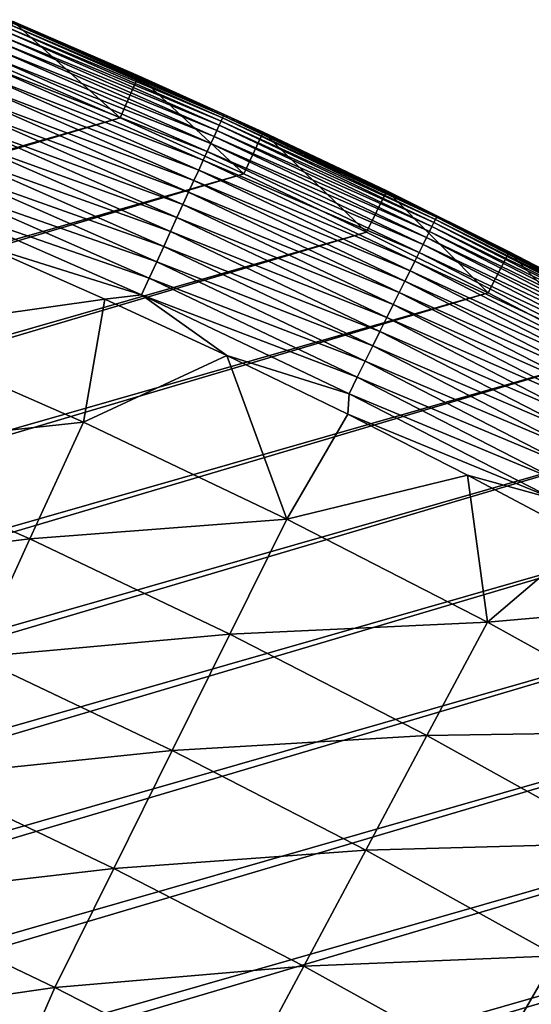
# Model space of a CAD drawing. Header units: millimetres. Extents: x -50 to 50, y -50 to 50.
# Tile 555 of 562: x 19.5 to 22.8, y 39.7 to 46.1. Entities that reach past the tile are written whole.
import ezdxf

# ---------------------------------------------------------------- set-up
doc = ezdxf.new("R2010")
doc.units = ezdxf.units.MM
doc.header["$LTSCALE"] = 65.185185
for name, color, linetype in [('36', 7, 'CONTINUOUS'), ('38', 7, 'CONTINUOUS'), ('39', 7, 'CONTINUOUS'), ('41', 7, 'CONTINUOUS'), ('43', 7, 'CONTINUOUS')]:
    doc.layers.add(name, color=color, linetype=linetype)

msp = doc.modelspace()

# ---------------------------------------------------------------- linework, layer by layer
at = {"layer": '36', "color": 15, "linetype": 'Continuous', "true_color": 0xaf503c}
for points in [[(19.221, 44.6172, 0.23), (20.0234, 44.2629, 0.23), (18.5352, 44.0516, -0.4273), (19.221, 44.6172, 0.23)], [(18.5352, 44.0516, -0.4273), (20.0234, 44.2629, 0.23), (19.8829, 43.4599, -0.4273), (18.5352, 44.0516, -0.4273)], [(20.0234, 44.2629, 0.23), (20.8192, 43.8941, 0.23), (19.8829, 43.4599, -0.4273), (20.0234, 44.2629, 0.23)], [(18.5352, 44.0516, -0.4273), (19.8829, 43.4599, -0.4273), (18.21, 43.2789, -1.106), (18.5352, 44.0516, -0.4273)], [(19.8829, 43.4599, -0.4273), (20.8192, 43.8941, 0.23), (21.2118, 42.8269, -0.4273), (19.8829, 43.4599, -0.4273)], [(20.8192, 43.8941, 0.23), (21.6082, 43.511, 0.23), (21.2118, 42.8269, -0.4273), (20.8192, 43.8941, 0.23)], [(21.6082, 43.511, 0.23), (22.3902, 43.1138, 0.23), (21.2118, 42.8269, -0.4273), (21.6082, 43.511, 0.23)], [(18.21, 43.2789, -1.106), (19.8829, 43.4599, -0.4273), (19.5341, 42.6975, -1.106), (18.21, 43.2789, -1.106)], [(19.8829, 43.4599, -0.4273), (21.2118, 42.8269, -0.4273), (19.5341, 42.6975, -1.106), (19.8829, 43.4599, -0.4273)], [(18.21, 43.2789, -1.106), (19.5341, 42.6975, -1.106), (17.8811, 42.4972, -1.7726), (18.21, 43.2789, -1.106)], [(21.2118, 42.8269, -0.4273), (22.3902, 43.1138, 0.23), (22.5205, 42.1533, -0.4273), (21.2118, 42.8269, -0.4273)], [(22.3902, 43.1138, 0.23), (23.1649, 42.7025, 0.23), (22.5205, 42.1533, -0.4273), (22.3902, 43.1138, 0.23)], [(19.5341, 42.6975, -1.106), (21.2118, 42.8269, -0.4273), (20.8396, 42.0756, -1.106), (19.5341, 42.6975, -1.106)], [(21.2118, 42.8269, -0.4273), (22.5205, 42.1533, -0.4273), (20.8396, 42.0756, -1.106), (21.2118, 42.8269, -0.4273)], [(17.8811, 42.4972, -1.7726), (19.5341, 42.6975, -1.106), (19.1812, 41.9263, -1.7726), (17.8811, 42.4972, -1.7726)], [(19.5341, 42.6975, -1.106), (20.8396, 42.0756, -1.106), (19.1812, 41.9263, -1.7726), (19.5341, 42.6975, -1.106)], [(23.1649, 42.7025, 0.23), (23.932, 42.2772, 0.23), (22.5205, 42.1533, -0.4273), (23.1649, 42.7025, 0.23)], [(22.5205, 42.1533, -0.4273), (23.932, 42.2772, 0.23), (23.8078, 41.4397, -0.4273), (22.5205, 42.1533, -0.4273)], [(20.8396, 42.0756, -1.106), (22.5205, 42.1533, -0.4273), (22.1254, 41.4138, -1.106), (20.8396, 42.0756, -1.106)], [(22.5205, 42.1533, -0.4273), (23.8078, 41.4397, -0.4273), (22.1254, 41.4138, -1.106), (22.5205, 42.1533, -0.4273)], [(19.1812, 41.9263, -1.7726), (20.8396, 42.0756, -1.106), (20.4632, 41.3157, -1.7726), (19.1812, 41.9263, -1.7726)], [(20.8396, 42.0756, -1.106), (22.1254, 41.4138, -1.106), (20.4632, 41.3157, -1.7726), (20.8396, 42.0756, -1.106)], [(19.1812, 41.9263, -1.7726), (20.4632, 41.3157, -1.7726), (18.8244, 41.1466, -2.4271), (19.1812, 41.9263, -1.7726)], [(20.4632, 41.3157, -1.7726), (22.1254, 41.4138, -1.106), (21.7257, 40.6659, -1.7726), (20.4632, 41.3157, -1.7726)], [(22.1254, 41.4138, -1.106), (23.3901, 40.7127, -1.106), (21.7257, 40.6659, -1.7726), (22.1254, 41.4138, -1.106)], [(22.1254, 41.4138, -1.106), (23.8078, 41.4397, -0.4273), (23.3901, 40.7127, -1.106), (22.1254, 41.4138, -1.106)], [(18.8244, 41.1466, -2.4271), (20.4632, 41.3157, -1.7726), (20.0825, 40.5473, -2.4271), (18.8244, 41.1466, -2.4271)], [(20.4632, 41.3157, -1.7726), (21.7257, 40.6659, -1.7726), (20.0825, 40.5473, -2.4271), (20.4632, 41.3157, -1.7726)], [(18.4638, 40.3584, -3.0691), (18.8244, 41.1466, -2.4271), (20.0825, 40.5473, -2.4271), (18.4638, 40.3584, -3.0691)], [(21.7257, 40.6659, -1.7726), (23.3901, 40.7127, -1.106), (22.9676, 39.9774, -1.7726), (21.7257, 40.6659, -1.7726)], [(20.0825, 40.5473, -2.4271), (21.7257, 40.6659, -1.7726), (21.3216, 39.9096, -2.4271), (20.0825, 40.5473, -2.4271)], [(21.7257, 40.6659, -1.7726), (22.9676, 39.9774, -1.7726), (21.3216, 39.9096, -2.4271), (21.7257, 40.6659, -1.7726)], [(19.6978, 39.7706, -3.0691), (18.4638, 40.3584, -3.0691), (20.0825, 40.5473, -2.4271), (19.6978, 39.7706, -3.0691)], [(19.6978, 39.7706, -3.0691), (20.0825, 40.5473, -2.4271), (21.3216, 39.9096, -2.4271), (19.6978, 39.7706, -3.0691)], [(18.4638, 40.3584, -3.0691), (19.6978, 39.7706, -3.0691), (18.1356, 39.5453, -3.6987), (18.4638, 40.3584, -3.0691)], [(21.3216, 39.9096, -2.4271), (22.9676, 39.9774, -1.7726), (22.5404, 39.234, -2.4271), (21.3216, 39.9096, -2.4271)], [(22.9676, 39.9774, -1.7726), (24.1878, 39.2511, -1.7726), (22.5404, 39.234, -2.4271), (22.9676, 39.9774, -1.7726)], [(20.9131, 39.1451, -3.0691), (19.6978, 39.7706, -3.0691), (21.3216, 39.9096, -2.4271), (20.9131, 39.1451, -3.0691)], [(20.9131, 39.1451, -3.0691), (21.3216, 39.9096, -2.4271), (22.5404, 39.234, -2.4271), (20.9131, 39.1451, -3.0691)], [(18.1356, 39.5453, -3.6987), (19.6978, 39.7706, -3.0691), (19.3463, 38.9672, -3.6987), (18.1356, 39.5453, -3.6987)], [(19.6978, 39.7706, -3.0691), (20.9131, 39.1451, -3.0691), (19.3463, 38.9672, -3.6987), (19.6978, 39.7706, -3.0691)]]:
    msp.add_3dface(points, dxfattribs=at)
at = {"layer": '38', "color": 15, "linetype": 'Continuous', "true_color": 0xaf503c}
for points in [[(19.4244, 46.0742, 3.33), (20.2436, 45.7201, 4.2), (20.2436, 45.7201, 3.33), (19.4244, 46.0742, 3.33)], [(19.4244, 46.0742, 4.2), (20.2436, 45.7201, 4.2), (19.4244, 46.0742, 3.33), (19.4244, 46.0742, 4.2)], [(20.2436, 45.7201, 3.33), (21.0564, 45.3514, 4.2), (21.0564, 45.3514, 3.33), (20.2436, 45.7201, 3.33)], [(20.2436, 45.7201, 4.2), (21.0564, 45.3514, 4.2), (20.2436, 45.7201, 3.33), (20.2436, 45.7201, 4.2)], [(21.0564, 45.3514, 3.33), (21.8625, 44.9683, 4.2), (21.8625, 44.9683, 3.33), (21.0564, 45.3514, 3.33)], [(21.0564, 45.3514, 4.2), (21.8625, 44.9683, 4.2), (21.0564, 45.3514, 3.33), (21.0564, 45.3514, 4.2)], [(21.8625, 44.9683, 3.33), (22.6616, 44.5709, 4.2), (22.6616, 44.5709, 3.33), (21.8625, 44.9683, 3.33)], [(21.8625, 44.9683, 4.2), (22.6616, 44.5709, 4.2), (21.8625, 44.9683, 3.33), (21.8625, 44.9683, 4.2)], [(22.6616, 44.5709, 3.33), (23.4535, 44.1592, 4.2), (23.4535, 44.1592, 3.33), (22.6616, 44.5709, 3.33)], [(22.6616, 44.5709, 4.2), (23.4535, 44.1592, 4.2), (22.6616, 44.5709, 3.33), (22.6616, 44.5709, 4.2)]]:
    msp.add_3dface(points, dxfattribs=at)
at = {"layer": '39', "color": 15, "linetype": 'Continuous', "true_color": 0xaf503c}
for points in [[(20.1221, 45.4458, 4.5), (19.3078, 45.7977, 4.5), (-41.1505, 27.8761, 4.5), (20.1221, 45.4458, 4.5)], [(20.9301, 45.0793, 4.5), (20.1221, 45.4458, 4.5), (-41.6415, 27.1372, 4.5), (20.9301, 45.0793, 4.5)], [(-41.6415, 27.1372, 4.5), (20.1221, 45.4458, 4.5), (-41.1505, 27.8761, 4.5), (-41.6415, 27.1372, 4.5)], [(-42.1192, 26.3897, 4.5), (20.9301, 45.0793, 4.5), (-41.6415, 27.1372, 4.5), (-42.1192, 26.3897, 4.5)], [(21.7313, 44.6985, 4.5), (20.9301, 45.0793, 4.5), (-42.1192, 26.3897, 4.5), (21.7313, 44.6985, 4.5)], [(-42.5835, 25.6337, 4.5), (21.7313, 44.6985, 4.5), (-42.1192, 26.3897, 4.5), (-42.5835, 25.6337, 4.5)], [(22.5256, 44.3035, 4.5), (21.7313, 44.6985, 4.5), (-42.5835, 25.6337, 4.5), (22.5256, 44.3035, 4.5)], [(-43.0342, 24.8696, 4.5), (22.5256, 44.3035, 4.5), (-42.5835, 25.6337, 4.5), (-43.0342, 24.8696, 4.5)], [(23.3127, 43.8943, 4.5), (22.5256, 44.3035, 4.5), (-43.0342, 24.8696, 4.5), (23.3127, 43.8943, 4.5)], [(-43.4712, 24.0976, 4.5), (23.3127, 43.8943, 4.5), (-43.0342, 24.8696, 4.5), (-43.4712, 24.0976, 4.5)], [(24.0925, 43.4711, 4.5), (23.3127, 43.8943, 4.5), (-43.4712, 24.0976, 4.5), (24.0925, 43.4711, 4.5)], [(-43.8943, 23.3179, 4.5), (24.0925, 43.4711, 4.5), (-43.4712, 24.0976, 4.5), (-43.8943, 23.3179, 4.5)], [(24.8645, 43.0341, 4.5), (24.0925, 43.4711, 4.5), (-43.8943, 23.3179, 4.5), (24.8645, 43.0341, 4.5)], [(25.6286, 42.5834, 4.5), (24.8645, 43.0341, 4.5), (-44.3035, 22.5307, 4.5), (25.6286, 42.5834, 4.5)], [(-44.3035, 22.5307, 4.5), (24.8645, 43.0341, 4.5), (-43.8943, 23.3179, 4.5), (-44.3035, 22.5307, 4.5)], [(26.3846, 42.1192, 4.5), (25.6286, 42.5834, 4.5), (-44.6985, 21.7364, 4.5), (26.3846, 42.1192, 4.5)], [(-44.6985, 21.7364, 4.5), (25.6286, 42.5834, 4.5), (-44.3035, 22.5307, 4.5), (-44.6985, 21.7364, 4.5)], [(-45.0793, 20.9352, 4.5), (26.3846, 42.1192, 4.5), (-44.6985, 21.7364, 4.5), (-45.0793, 20.9352, 4.5)], [(27.1321, 41.6415, 4.5), (26.3846, 42.1192, 4.5), (-45.0793, 20.9352, 4.5), (27.1321, 41.6415, 4.5)], [(-45.4458, 20.1272, 4.5), (27.1321, 41.6415, 4.5), (-45.0793, 20.9352, 4.5), (-45.4458, 20.1272, 4.5)], [(27.871, 41.1505, 4.5), (27.1321, 41.6415, 4.5), (-45.4458, 20.1272, 4.5), (27.871, 41.1505, 4.5)], [(28.601, 40.6464, 4.5), (27.871, 41.1505, 4.5), (-45.7978, 19.313, 4.5), (28.601, 40.6464, 4.5)], [(-45.7978, 19.313, 4.5), (27.871, 41.1505, 4.5), (-45.4458, 20.1272, 4.5), (-45.7978, 19.313, 4.5)], [(28.601, 40.6464, 4.5), (-45.7978, 19.313, 4.5), (-8.8836, 29.7032, 4.5), (28.601, 40.6464, 4.5)], [(-8.21, 29.8963, 4.5), (28.601, 40.6464, 4.5), (-8.8836, 29.7032, 4.5), (-8.21, 29.8963, 4.5)], [(-7.5324, 30.0742, 4.5), (28.601, 40.6464, 4.5), (-8.21, 29.8963, 4.5), (-7.5324, 30.0742, 4.5)], [(-6.8508, 30.2367, 4.5), (28.601, 40.6464, 4.5), (-7.5324, 30.0742, 4.5), (-6.8508, 30.2367, 4.5)], [(-6.1658, 30.3837, 4.5), (28.601, 40.6464, 4.5), (-6.8508, 30.2367, 4.5), (-6.1658, 30.3837, 4.5)], [(-5.4776, 30.5152, 4.5), (28.601, 40.6464, 4.5), (-6.1658, 30.3837, 4.5), (-5.4776, 30.5152, 4.5)], [(-4.7867, 30.6312, 4.5), (28.601, 40.6464, 4.5), (-5.4776, 30.5152, 4.5), (-4.7867, 30.6312, 4.5)], [(-4.0933, 30.7315, 4.5), (28.601, 40.6464, 4.5), (-4.7867, 30.6312, 4.5), (-4.0933, 30.7315, 4.5)], [(-3.3977, 30.8161, 4.5), (28.601, 40.6464, 4.5), (-4.0933, 30.7315, 4.5), (-3.3977, 30.8161, 4.5)], [(29.3219, 40.1294, 4.5), (28.601, 40.6464, 4.5), (-3.3977, 30.8161, 4.5), (29.3219, 40.1294, 4.5)], [(-2.7006, 30.8849, 4.5), (29.3219, 40.1294, 4.5), (-3.3977, 30.8161, 4.5), (-2.7006, 30.8849, 4.5)], [(-2.0019, 30.938, 4.5), (29.3219, 40.1294, 4.5), (-2.7006, 30.8849, 4.5), (-2.0019, 30.938, 4.5)], [(-1.3023, 30.9753, 4.5), (29.3219, 40.1294, 4.5), (-2.0019, 30.938, 4.5), (-1.3023, 30.9753, 4.5)], [(-0.602, 30.9967, 4.5), (29.3219, 40.1294, 4.5), (-1.3023, 30.9753, 4.5), (-0.602, 30.9967, 4.5)], [(30.0334, 39.5996, 4.5), (29.3219, 40.1294, 4.5), (-0.602, 30.9967, 4.5), (30.0334, 39.5996, 4.5)]]:
    msp.add_3dface(points, dxfattribs=at)
at = {"layer": '41', "color": 15, "linetype": 'Continuous', "true_color": 0xaf503c}
for points in [[(20.7977, 45.459, 2.9946), (19.3819, 46.0634, 2.8275), (19.388, 46.078, 2.9946), (20.7977, 45.459, 2.9946)], [(20.8014, 45.467, 3.1623), (19.388, 46.078, 2.9946), (19.3914, 46.0861, 3.1623), (20.8014, 45.467, 3.1623)], [(20.7977, 45.459, 2.9946), (19.388, 46.078, 2.9946), (20.8014, 45.467, 3.1623), (20.7977, 45.459, 2.9946)], [(20.2436, 45.7201, 3.33), (20.8014, 45.467, 3.1623), (19.3914, 46.0861, 3.1623), (20.2436, 45.7201, 3.33)], [(19.4244, 46.0742, 3.33), (20.2436, 45.7201, 3.33), (19.3914, 46.0861, 3.1623), (19.4244, 46.0742, 3.33)], [(20.7693, 45.3968, 2.496), (19.3473, 45.9811, 2.3321), (19.3615, 46.0149, 2.496), (20.7693, 45.3968, 2.496)], [(20.7816, 45.4239, 2.6612), (19.3615, 46.0149, 2.496), (19.373, 46.0424, 2.6612), (20.7816, 45.4239, 2.6612)], [(20.7693, 45.3968, 2.496), (19.3615, 46.0149, 2.496), (20.7816, 45.4239, 2.6612), (20.7693, 45.3968, 2.496)], [(20.7911, 45.4446, 2.8275), (19.373, 46.0424, 2.6612), (19.3819, 46.0634, 2.8275), (20.7911, 45.4446, 2.8275)], [(20.7816, 45.4239, 2.6612), (19.373, 46.0424, 2.6612), (20.7911, 45.4446, 2.8275), (20.7816, 45.4239, 2.6612)], [(20.7911, 45.4446, 2.8275), (19.3819, 46.0634, 2.8275), (20.7977, 45.459, 2.9946), (20.7911, 45.4446, 2.8275)], [(20.754, 45.3634, 2.3321), (19.3304, 45.941, 2.17), (19.3473, 45.9811, 2.3321), (20.754, 45.3634, 2.3321)], [(20.754, 45.3634, 2.3321), (19.3473, 45.9811, 2.3321), (20.7693, 45.3968, 2.496), (20.754, 45.3634, 2.3321)], [(20.715, 45.2781, 2.0098), (19.2888, 45.8422, 1.8519), (19.3109, 45.8947, 2.0098), (20.715, 45.2781, 2.0098)], [(20.7359, 45.3239, 2.17), (19.3109, 45.8947, 2.0098), (19.3304, 45.941, 2.17), (20.7359, 45.3239, 2.17)], [(20.715, 45.2781, 2.0098), (19.3109, 45.8947, 2.0098), (20.7359, 45.3239, 2.17), (20.715, 45.2781, 2.0098)], [(20.7359, 45.3239, 2.17), (19.3304, 45.941, 2.17), (20.754, 45.3634, 2.3321), (20.7359, 45.3239, 2.17)], [(20.6913, 45.2264, 1.8519), (19.2641, 45.7836, 1.6965), (19.2888, 45.8422, 1.8519), (20.6913, 45.2264, 1.8519)], [(20.6913, 45.2264, 1.8519), (19.2888, 45.8422, 1.8519), (20.715, 45.2781, 2.0098), (20.6913, 45.2264, 1.8519)], [(20.6648, 45.1686, 1.6965), (19.237, 45.7191, 1.5439), (19.2641, 45.7836, 1.6965), (20.6648, 45.1686, 1.6965)], [(20.6648, 45.1686, 1.6965), (19.2641, 45.7836, 1.6965), (20.6913, 45.2264, 1.8519), (20.6648, 45.1686, 1.6965)], [(20.6357, 45.105, 1.5439), (19.2074, 45.6488, 1.3943), (19.237, 45.7191, 1.5439), (20.6357, 45.105, 1.5439)], [(20.6357, 45.105, 1.5439), (19.237, 45.7191, 1.5439), (20.6648, 45.1686, 1.6965), (20.6357, 45.105, 1.5439)], [(20.2436, 45.7201, 3.33), (21.0564, 45.3514, 3.33), (20.8014, 45.467, 3.1623), (20.2436, 45.7201, 3.33)], [(20.604, 45.0356, 1.3943), (19.1754, 45.5728, 1.2481), (19.2074, 45.6488, 1.3943), (20.604, 45.0356, 1.3943)], [(20.604, 45.0356, 1.3943), (19.2074, 45.6488, 1.3943), (20.6357, 45.105, 1.5439), (20.604, 45.0356, 1.3943)], [(20.5696, 44.9606, 1.2481), (19.141, 45.4911, 1.1055), (19.1754, 45.5728, 1.2481), (20.5696, 44.9606, 1.2481)], [(20.5696, 44.9606, 1.2481), (19.1754, 45.5728, 1.2481), (20.604, 45.0356, 1.3943), (20.5696, 44.9606, 1.2481)], [(20.5328, 44.88, 1.1055), (19.1044, 45.404, 0.9667), (19.141, 45.4911, 1.1055), (20.5328, 44.88, 1.1055)], [(20.5328, 44.88, 1.1055), (19.141, 45.4911, 1.1055), (20.5696, 44.9606, 1.2481), (20.5328, 44.88, 1.1055)], [(22.1807, 44.7827, 2.8275), (20.7816, 45.4239, 2.6612), (20.7911, 45.4446, 2.8275), (22.1807, 44.7827, 2.8275)], [(22.1877, 44.7969, 2.9946), (20.7911, 45.4446, 2.8275), (20.7977, 45.459, 2.9946), (22.1877, 44.7969, 2.9946)], [(22.1807, 44.7827, 2.8275), (20.7911, 45.4446, 2.8275), (22.1877, 44.7969, 2.9946), (22.1807, 44.7827, 2.8275)], [(22.1916, 44.8048, 3.1623), (20.7977, 45.459, 2.9946), (20.8014, 45.467, 3.1623), (22.1916, 44.8048, 3.1623)], [(22.1877, 44.7969, 2.9946), (20.7977, 45.459, 2.9946), (22.1916, 44.8048, 3.1623), (22.1877, 44.7969, 2.9946)], [(21.8625, 44.9683, 3.33), (22.1916, 44.8048, 3.1623), (20.8014, 45.467, 3.1623), (21.8625, 44.9683, 3.33)], [(21.0564, 45.3514, 3.33), (21.8625, 44.9683, 3.33), (20.8014, 45.467, 3.1623), (21.0564, 45.3514, 3.33)], [(20.4935, 44.7941, 0.9667), (19.0655, 45.3117, 0.832), (19.1044, 45.404, 0.9667), (20.4935, 44.7941, 0.9667)], [(20.4935, 44.7941, 0.9667), (19.1044, 45.404, 0.9667), (20.5328, 44.88, 1.1055), (20.4935, 44.7941, 0.9667)], [(22.1573, 44.7356, 2.496), (20.754, 45.3634, 2.3321), (20.7693, 45.3968, 2.496), (22.1573, 44.7356, 2.496)], [(22.1705, 44.7623, 2.6612), (20.7693, 45.3968, 2.496), (20.7816, 45.4239, 2.6612), (22.1705, 44.7623, 2.6612)], [(22.1573, 44.7356, 2.496), (20.7693, 45.3968, 2.496), (22.1705, 44.7623, 2.6612), (22.1573, 44.7356, 2.496)], [(22.1705, 44.7623, 2.6612), (20.7816, 45.4239, 2.6612), (22.1807, 44.7827, 2.8275), (22.1705, 44.7623, 2.6612)], [(20.4518, 44.703, 0.832), (19.0245, 45.2142, 0.7017), (19.0655, 45.3117, 0.832), (20.4518, 44.703, 0.832)], [(20.4518, 44.703, 0.832), (19.0655, 45.3117, 0.832), (20.4935, 44.7941, 0.9667), (20.4518, 44.703, 0.832)], [(22.1217, 44.6637, 2.17), (20.715, 45.2781, 2.0098), (20.7359, 45.3239, 2.17), (22.1217, 44.6637, 2.17)], [(22.141, 44.7027, 2.3321), (20.7359, 45.3239, 2.17), (20.754, 45.3634, 2.3321), (22.141, 44.7027, 2.3321)], [(22.1217, 44.6637, 2.17), (20.7359, 45.3239, 2.17), (22.141, 44.7027, 2.3321), (22.1217, 44.6637, 2.17)], [(22.141, 44.7027, 2.3321), (20.754, 45.3634, 2.3321), (22.1573, 44.7356, 2.496), (22.141, 44.7027, 2.3321)], [(22.0994, 44.6187, 2.0098), (20.6913, 45.2264, 1.8519), (20.715, 45.2781, 2.0098), (22.0994, 44.6187, 2.0098)], [(22.0994, 44.6187, 2.0098), (20.715, 45.2781, 2.0098), (22.1217, 44.6637, 2.17), (22.0994, 44.6187, 2.0098)], [(20.4078, 44.6068, 0.7017), (18.9814, 45.1117, 0.5758), (19.0245, 45.2142, 0.7017), (20.4078, 44.6068, 0.7017)], [(20.4078, 44.6068, 0.7017), (19.0245, 45.2142, 0.7017), (20.4518, 44.703, 0.832), (20.4078, 44.6068, 0.7017)], [(22.0741, 44.5676, 1.8519), (20.6648, 45.1686, 1.6965), (20.6913, 45.2264, 1.8519), (22.0741, 44.5676, 1.8519)], [(22.0741, 44.5676, 1.8519), (20.6913, 45.2264, 1.8519), (22.0994, 44.6187, 2.0098), (22.0741, 44.5676, 1.8519)], [(20.3615, 44.5057, 0.5758), (18.9363, 45.0045, 0.4548), (18.9814, 45.1117, 0.5758), (20.3615, 44.5057, 0.5758)], [(20.3615, 44.5057, 0.5758), (18.9814, 45.1117, 0.5758), (20.4078, 44.6068, 0.7017), (20.3615, 44.5057, 0.5758)], [(22.0459, 44.5107, 1.6965), (20.6357, 45.105, 1.5439), (20.6648, 45.1686, 1.6965), (22.0459, 44.5107, 1.6965)], [(22.0459, 44.5107, 1.6965), (20.6648, 45.1686, 1.6965), (22.0741, 44.5676, 1.8519), (22.0459, 44.5107, 1.6965)], [(22.0149, 44.448, 1.5439), (20.604, 45.0356, 1.3943), (20.6357, 45.105, 1.5439), (22.0149, 44.448, 1.5439)], [(22.0149, 44.448, 1.5439), (20.6357, 45.105, 1.5439), (22.0459, 44.5107, 1.6965), (22.0149, 44.448, 1.5439)], [(20.3131, 44.4, 0.4548), (18.8892, 44.8927, 0.3387), (18.9363, 45.0045, 0.4548), (20.3131, 44.4, 0.4548)], [(20.3131, 44.4, 0.4548), (18.9363, 45.0045, 0.4548), (20.3615, 44.5057, 0.5758), (20.3131, 44.4, 0.4548)], [(21.981, 44.3796, 1.3943), (20.5696, 44.9606, 1.2481), (20.604, 45.0356, 1.3943), (21.981, 44.3796, 1.3943)], [(21.981, 44.3796, 1.3943), (20.604, 45.0356, 1.3943), (22.0149, 44.448, 1.5439), (21.981, 44.3796, 1.3943)], [(21.9444, 44.3057, 1.2481), (20.5328, 44.88, 1.1055), (20.5696, 44.9606, 1.2481), (21.9444, 44.3057, 1.2481)], [(21.9444, 44.3057, 1.2481), (20.5696, 44.9606, 1.2481), (21.981, 44.3796, 1.3943), (21.9444, 44.3057, 1.2481)], [(21.8625, 44.9683, 3.33), (22.6616, 44.5709, 3.33), (22.1916, 44.8048, 3.1623), (21.8625, 44.9683, 3.33)], [(20.2627, 44.2897, 0.3387), (18.8892, 44.8927, 0.3387), (20.3131, 44.4, 0.4548), (20.2627, 44.2897, 0.3387)], [(20.2627, 44.2897, 0.3387), (19.221, 44.6172, 0.23), (18.8892, 44.8927, 0.3387), (20.2627, 44.2897, 0.3387)], [(21.905, 44.2263, 1.1055), (20.4935, 44.7941, 0.9667), (20.5328, 44.88, 1.1055), (21.905, 44.2263, 1.1055)], [(21.905, 44.2263, 1.1055), (20.5328, 44.88, 1.1055), (21.9444, 44.3057, 1.2481), (21.905, 44.2263, 1.1055)], [(21.8631, 44.1417, 0.9667), (20.4518, 44.703, 0.832), (20.4935, 44.7941, 0.9667), (21.8631, 44.1417, 0.9667)], [(21.8631, 44.1417, 0.9667), (20.4935, 44.7941, 0.9667), (21.905, 44.2263, 1.1055), (21.8631, 44.1417, 0.9667)], [(23.5566, 44.0923, 2.9946), (22.1807, 44.7827, 2.8275), (22.1877, 44.7969, 2.9946), (23.5566, 44.0923, 2.9946)], [(23.5608, 44.1001, 3.1623), (22.1877, 44.7969, 2.9946), (22.1916, 44.8048, 3.1623), (23.5608, 44.1001, 3.1623)], [(23.5566, 44.0923, 2.9946), (22.1877, 44.7969, 2.9946), (23.5608, 44.1001, 3.1623), (23.5566, 44.0923, 2.9946)], [(23.4535, 44.1592, 3.33), (23.5608, 44.1001, 3.1623), (22.1916, 44.8048, 3.1623), (23.4535, 44.1592, 3.33)], [(22.6616, 44.5709, 3.33), (23.4535, 44.1592, 3.33), (22.1916, 44.8048, 3.1623), (22.6616, 44.5709, 3.33)], [(23.5244, 44.0319, 2.496), (22.141, 44.7027, 2.3321), (22.1573, 44.7356, 2.496), (23.5244, 44.0319, 2.496)], [(23.5384, 44.0582, 2.6612), (22.1573, 44.7356, 2.496), (22.1705, 44.7623, 2.6612), (23.5384, 44.0582, 2.6612)], [(23.5244, 44.0319, 2.496), (22.1573, 44.7356, 2.496), (23.5384, 44.0582, 2.6612), (23.5244, 44.0319, 2.496)], [(23.5492, 44.0783, 2.8275), (22.1705, 44.7623, 2.6612), (22.1807, 44.7827, 2.8275), (23.5492, 44.0783, 2.8275)], [(23.5384, 44.0582, 2.6612), (22.1705, 44.7623, 2.6612), (23.5492, 44.0783, 2.8275), (23.5384, 44.0582, 2.6612)], [(23.5492, 44.0783, 2.8275), (22.1807, 44.7827, 2.8275), (23.5566, 44.0923, 2.9946), (23.5492, 44.0783, 2.8275)], [(21.8186, 44.0519, 0.832), (20.4078, 44.6068, 0.7017), (20.4518, 44.703, 0.832), (21.8186, 44.0519, 0.832)], [(21.8186, 44.0519, 0.832), (20.4518, 44.703, 0.832), (21.8631, 44.1417, 0.9667), (21.8186, 44.0519, 0.832)], [(23.4866, 43.9612, 2.17), (22.0994, 44.6187, 2.0098), (22.1217, 44.6637, 2.17), (23.4866, 43.9612, 2.17)], [(23.5071, 43.9996, 2.3321), (22.1217, 44.6637, 2.17), (22.141, 44.7027, 2.3321), (23.5071, 43.9996, 2.3321)], [(23.4866, 43.9612, 2.17), (22.1217, 44.6637, 2.17), (23.5071, 43.9996, 2.3321), (23.4866, 43.9612, 2.17)], [(23.5071, 43.9996, 2.3321), (22.141, 44.7027, 2.3321), (23.5244, 44.0319, 2.496), (23.5071, 43.9996, 2.3321)], [(20.0234, 44.2629, 0.23), (19.221, 44.6172, 0.23), (20.2627, 44.2897, 0.3387), (20.0234, 44.2629, 0.23)], [(21.7717, 43.9571, 0.7017), (20.3615, 44.5057, 0.5758), (20.4078, 44.6068, 0.7017), (21.7717, 43.9571, 0.7017)], [(21.7717, 43.9571, 0.7017), (20.4078, 44.6068, 0.7017), (21.8186, 44.0519, 0.832), (21.7717, 43.9571, 0.7017)], [(23.4629, 43.9169, 2.0098), (22.0741, 44.5676, 1.8519), (22.0994, 44.6187, 2.0098), (23.4629, 43.9169, 2.0098)], [(23.4629, 43.9169, 2.0098), (22.0994, 44.6187, 2.0098), (23.4866, 43.9612, 2.17), (23.4629, 43.9169, 2.0098)], [(23.436, 43.8667, 1.8519), (22.0459, 44.5107, 1.6965), (22.0741, 44.5676, 1.8519), (23.436, 43.8667, 1.8519)], [(23.436, 43.8667, 1.8519), (22.0741, 44.5676, 1.8519), (23.4629, 43.9169, 2.0098), (23.436, 43.8667, 1.8519)], [(21.7223, 43.8575, 0.5758), (20.3131, 44.4, 0.4548), (20.3615, 44.5057, 0.5758), (21.7223, 43.8575, 0.5758)], [(21.7223, 43.8575, 0.5758), (20.3615, 44.5057, 0.5758), (21.7717, 43.9571, 0.7017), (21.7223, 43.8575, 0.5758)], [(23.4061, 43.8106, 1.6965), (22.0149, 44.448, 1.5439), (22.0459, 44.5107, 1.6965), (23.4061, 43.8106, 1.6965)], [(23.4061, 43.8106, 1.6965), (22.0459, 44.5107, 1.6965), (23.436, 43.8667, 1.8519), (23.4061, 43.8106, 1.6965)], [(23.3731, 43.7489, 1.5439), (21.981, 44.3796, 1.3943), (22.0149, 44.448, 1.5439), (23.3731, 43.7489, 1.5439)], [(23.3731, 43.7489, 1.5439), (22.0149, 44.448, 1.5439), (23.4061, 43.8106, 1.6965), (23.3731, 43.7489, 1.5439)], [(21.6707, 43.7533, 0.4548), (20.2627, 44.2897, 0.3387), (20.3131, 44.4, 0.4548), (21.6707, 43.7533, 0.4548)], [(21.6707, 43.7533, 0.4548), (20.3131, 44.4, 0.4548), (21.7223, 43.8575, 0.5758), (21.6707, 43.7533, 0.4548)], [(23.3372, 43.6816, 1.3943), (21.9444, 44.3057, 1.2481), (21.981, 44.3796, 1.3943), (23.3372, 43.6816, 1.3943)], [(23.3372, 43.6816, 1.3943), (21.981, 44.3796, 1.3943), (23.3731, 43.7489, 1.5439), (23.3372, 43.6816, 1.3943)], [(20.8192, 43.8941, 0.23), (20.0234, 44.2629, 0.23), (20.2627, 44.2897, 0.3387), (20.8192, 43.8941, 0.23)], [(21.6169, 43.6446, 0.3387), (20.2627, 44.2897, 0.3387), (21.6707, 43.7533, 0.4548), (21.6169, 43.6446, 0.3387)], [(21.6169, 43.6446, 0.3387), (20.8192, 43.8941, 0.23), (20.2627, 44.2897, 0.3387), (21.6169, 43.6446, 0.3387)], [(23.2983, 43.6088, 1.2481), (21.905, 44.2263, 1.1055), (21.9444, 44.3057, 1.2481), (23.2983, 43.6088, 1.2481)], [(23.2983, 43.6088, 1.2481), (21.9444, 44.3057, 1.2481), (23.3372, 43.6816, 1.3943), (23.2983, 43.6088, 1.2481)], [(23.2565, 43.5307, 1.1055), (21.8631, 44.1417, 0.9667), (21.905, 44.2263, 1.1055), (23.2565, 43.5307, 1.1055)], [(23.2565, 43.5307, 1.1055), (21.905, 44.2263, 1.1055), (23.2983, 43.6088, 1.2481), (23.2565, 43.5307, 1.1055)], [(23.212, 43.4474, 0.9667), (21.8186, 44.0519, 0.832), (21.8631, 44.1417, 0.9667), (23.212, 43.4474, 0.9667)], [(23.212, 43.4474, 0.9667), (21.8631, 44.1417, 0.9667), (23.2565, 43.5307, 1.1055), (23.212, 43.4474, 0.9667)], [(23.1648, 43.359, 0.832), (21.7717, 43.9571, 0.7017), (21.8186, 44.0519, 0.832), (23.1648, 43.359, 0.832)], [(23.1648, 43.359, 0.832), (21.8186, 44.0519, 0.832), (23.212, 43.4474, 0.9667), (23.1648, 43.359, 0.832)], [(23.1149, 43.2657, 0.7017), (21.7223, 43.8575, 0.5758), (21.7717, 43.9571, 0.7017), (23.1149, 43.2657, 0.7017)], [(23.1149, 43.2657, 0.7017), (21.7717, 43.9571, 0.7017), (23.1648, 43.359, 0.832), (23.1149, 43.2657, 0.7017)], [(21.6082, 43.511, 0.23), (20.8192, 43.8941, 0.23), (21.6169, 43.6446, 0.3387), (21.6082, 43.511, 0.23)], [(23.0626, 43.1677, 0.5758), (21.6707, 43.7533, 0.4548), (21.7223, 43.8575, 0.5758), (23.0626, 43.1677, 0.5758)], [(23.0626, 43.1677, 0.5758), (21.7223, 43.8575, 0.5758), (23.1149, 43.2657, 0.7017), (23.0626, 43.1677, 0.5758)], [(23.0077, 43.0651, 0.4548), (21.6169, 43.6446, 0.3387), (21.6707, 43.7533, 0.4548), (23.0077, 43.0651, 0.4548)], [(23.0077, 43.0651, 0.4548), (21.6707, 43.7533, 0.4548), (23.0626, 43.1677, 0.5758), (23.0077, 43.0651, 0.4548)], [(22.9506, 42.9581, 0.3387), (21.6082, 43.511, 0.23), (21.6169, 43.6446, 0.3387), (22.9506, 42.9581, 0.3387)], [(22.9506, 42.9581, 0.3387), (21.6169, 43.6446, 0.3387), (23.0077, 43.0651, 0.4548), (22.9506, 42.9581, 0.3387)], [(22.3902, 43.1138, 0.23), (21.6082, 43.511, 0.23), (22.9506, 42.9581, 0.3387), (22.3902, 43.1138, 0.23)], [(23.1649, 42.7025, 0.23), (22.3902, 43.1138, 0.23), (22.9506, 42.9581, 0.3387), (23.1649, 42.7025, 0.23)]]:
    msp.add_3dface(points, dxfattribs=at)
at = {"layer": '43', "color": 15, "linetype": 'Continuous', "true_color": 0xaf503c}
for points in [[(19.4244, 46.0742, 4.2), (19.3078, 45.7977, 4.5), (20.1221, 45.4458, 4.5), (19.4244, 46.0742, 4.2)], [(20.2436, 45.7201, 4.2), (19.4244, 46.0742, 4.2), (20.1221, 45.4458, 4.5), (20.2436, 45.7201, 4.2)], [(20.2436, 45.7201, 4.2), (20.1221, 45.4458, 4.5), (20.9301, 45.0793, 4.5), (20.2436, 45.7201, 4.2)], [(21.0564, 45.3514, 4.2), (20.2436, 45.7201, 4.2), (20.9301, 45.0793, 4.5), (21.0564, 45.3514, 4.2)], [(21.0564, 45.3514, 4.2), (20.9301, 45.0793, 4.5), (21.7313, 44.6985, 4.5), (21.0564, 45.3514, 4.2)], [(21.8625, 44.9683, 4.2), (21.0564, 45.3514, 4.2), (21.7313, 44.6985, 4.5), (21.8625, 44.9683, 4.2)], [(21.8625, 44.9683, 4.2), (21.7313, 44.6985, 4.5), (22.5256, 44.3035, 4.5), (21.8625, 44.9683, 4.2)], [(22.6616, 44.5709, 4.2), (21.8625, 44.9683, 4.2), (22.5256, 44.3035, 4.5), (22.6616, 44.5709, 4.2)], [(22.6616, 44.5709, 4.2), (22.5256, 44.3035, 4.5), (23.3127, 43.8943, 4.5), (22.6616, 44.5709, 4.2)], [(23.4535, 44.1592, 4.2), (22.6616, 44.5709, 4.2), (23.3127, 43.8943, 4.5), (23.4535, 44.1592, 4.2)]]:
    msp.add_3dface(points, dxfattribs=at)

doc.saveas('drawing.dxf')
